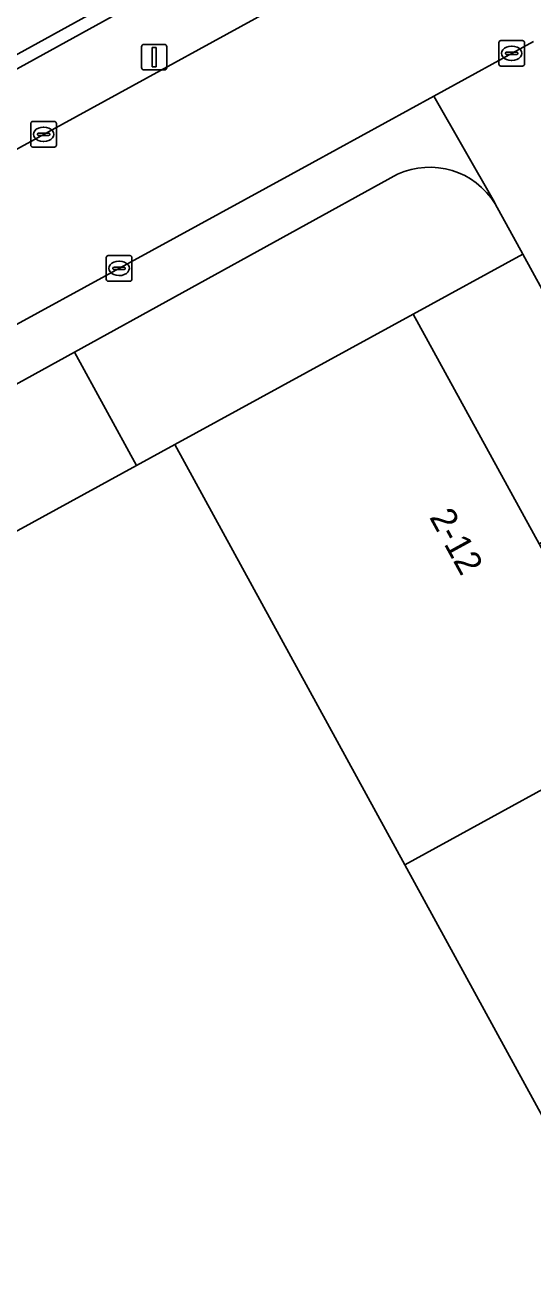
# Model space of a CAD drawing. Extents: x 158086 to 159499, y 382904 to 383981.
# Drawn here: x 159162.9 to 159182.76, y 383439.4 to 383488.74 of the extents above; entities that cross this region are included whole.
import ezdxf

# ---------------------------------------------------------------- set-up
doc = ezdxf.new("R2010")
doc.units = 0
for name, color, linetype in [('IMGEO_Berm_groen', 7, 'Continuous'), ('IMGEO_Groenvoorziening', 7, 'Continuous'), ('IMGEO_Haag', 7, 'Continuous'), ('IMGEO_Kolk', 7, 'Continuous'), ('IMGEO_Lichtmast', 7, 'Continuous'), ('IMGEO_Pand', 7, 'Continuous'), ('IMGEO_Pand_nummerreeks', 7, 'Continuous'), ('IMGEO_Rijbaan_lokaal_open', 7, 'Continuous'), ('IMGEO_Voetpad_open', 7, 'Continuous')]:
    doc.layers.add(name, color=color, linetype=linetype)

msp = doc.modelspace()

# ---------------------------------------------------------------- linework, layer by layer
at = {"layer": 'IMGEO_Berm_groen'}
msp.add_lwpolyline([(159178.457, 383492.598), (159175.836, 383497.482), (159129.88, 383472.147), (159130.927, 383470.172), (159171.031, 383492.266), (159171.316, 383491.852), (159131.162, 383469.73), (159132.395, 383467.404), (159159.962, 383482.46)], close=True, dxfattribs=at)
at = {"layer": 'IMGEO_Groenvoorziening'}
for points in [[(159130.927, 383470.172), (159131.162, 383469.73), (159171.316, 383491.852), (159171.031, 383492.266)], [(159182.364, 383479.775), (159178.083, 383477.432), (159183.002, 383468.442), (159185.049, 383469.563), (159185.962, 383467.893), (159188.197, 383469.116)], [(159177.749, 383455.874), (159168.749, 383472.323), (159167.257, 383471.507), (159138.685, 383455.867), (159156.179, 383424), (159168.147, 383428.719), (159172.369, 383431.043), (159178.126, 383420.58), (159195.281, 383429.928), (159193.836, 383432.568), (159191.27, 383431.164), (159186.763, 383439.402)]]:
    msp.add_lwpolyline(points, close=True, dxfattribs=at)
for points in [[(159177.469, 383482.9), (159164.829, 383475.941), (159167.257, 383471.507), (159168.749, 383472.323), (159178.083, 383477.432), (159182.364, 383479.775), (159181.286, 383481.746)], [(159137.818, 383457.446), (159138.685, 383455.867), (159167.257, 383471.507), (159164.829, 383475.941), (159138.845, 383461.634)]]:
    msp.add_lwpolyline(points, dxfattribs=at)
msp.add_arc((159178.73, 383480.181), 2.997, 31.4761, 114.8804, dxfattribs=at)
at = {"layer": 'IMGEO_Haag'}
msp.add_lwpolyline([(159130.927, 383470.172), (159131.162, 383469.73), (159171.316, 383491.852), (159171.031, 383492.266)], close=True, dxfattribs=at)
at = {"layer": 'IMGEO_Kolk'}
for p, q in [((159181.432, 383487.209), (159181.432, 383488.061)), ((159181.507, 383488.135), (159182.359, 383488.135)), ((159182.433, 383488.061), (159182.433, 383487.209)), ((159181.691, 383487.629), (159181.691, 383487.641)), ((159182.129, 383487.592), (159181.731, 383487.592)), ((159181.734, 383487.678), (159182.132, 383487.678)), ((159181.92, 383487.915), (159181.945, 383487.915)), ((159182.175, 383487.641), (159182.175, 383487.629)), ((159182.359, 383487.135), (159181.507, 383487.135)), ((159181.943, 383487.355), (159181.918, 383487.355)), ((159163.117, 383484.041), (159163.117, 383484.893)), ((159163.192, 383484.967), (159164.044, 383484.967)), ((159163.605, 383484.747), (159163.63, 383484.747)), ((159164.118, 383484.893), (159164.118, 383484.041)), ((159163.376, 383484.461), (159163.376, 383484.473)), ((159163.814, 383484.424), (159163.416, 383484.424)), ((159163.419, 383484.51), (159163.817, 383484.51)), ((159163.628, 383484.187), (159163.603, 383484.187)), ((159163.86, 383484.473), (159163.86, 383484.461)), ((159164.044, 383483.967), (159163.192, 383483.967)), ((159166.07, 383478.791), (159166.07, 383479.643)), ((159166.145, 383479.717), (159166.997, 383479.717)), ((159167.071, 383479.643), (159167.071, 383478.791)), ((159166.329, 383479.211), (159166.329, 383479.223)), ((159166.767, 383479.174), (159166.369, 383479.174)), ((159166.372, 383479.26), (159166.77, 383479.26)), ((159166.558, 383479.497), (159166.583, 383479.497)), ((159166.813, 383479.223), (159166.813, 383479.211)), ((159166.997, 383478.717), (159166.145, 383478.717)), ((159166.581, 383478.937), (159166.556, 383478.937))]:
    msp.add_line(p, q, dxfattribs=at)
for points in [[(159181.432, 383487.209), (159181.432, 383488.061)], [(159181.507, 383488.135), (159182.359, 383488.135)], [(159182.433, 383488.061), (159182.433, 383487.209)], [(159182.359, 383487.135), (159181.507, 383487.135)], [(159163.117, 383484.041), (159163.117, 383484.893)], [(159163.192, 383484.967), (159164.044, 383484.967)], [(159164.118, 383484.893), (159164.118, 383484.041)], [(159164.044, 383483.967), (159163.192, 383483.967)], [(159166.07, 383478.791), (159166.07, 383479.643)], [(159166.145, 383479.717), (159166.997, 383479.717)], [(159167.071, 383479.643), (159167.071, 383478.791)], [(159166.997, 383478.717), (159166.145, 383478.717)]]:
    msp.add_lwpolyline(points, dxfattribs=at)
for centre, radius, start, end in [((159181.509, 383488.059), 0.0765, 91.552, 178.448), ((159181.509, 383488.059), 0.0765, 91.552, 178.448), ((159182.357, 383488.059), 0.0765, 1.552, 88.448), ((159182.357, 383488.059), 0.0765, 1.552, 88.448), ((159181.731, 383487.638), 0.0403, 85.8775, 175.7526), ((159181.728, 383487.628), 0.0366, 178.938, 274.7102), ((159182.132, 383487.635), 0.043, 264.8664, 352.4533), ((159182.136, 383487.64), 0.0386, 1.7309, 96.639), ((159181.509, 383487.211), 0.0765, 181.552, 268.448), ((159181.509, 383487.211), 0.0765, 181.552, 268.448), ((159182.357, 383487.211), 0.0765, 271.552, 358.448), ((159182.357, 383487.211), 0.0765, 271.552, 358.448), ((159163.194, 383484.891), 0.0765, 91.552, 178.448), ((159163.194, 383484.891), 0.0765, 91.552, 178.448), ((159164.042, 383484.891), 0.0765, 1.552, 88.448), ((159164.042, 383484.891), 0.0765, 1.552, 88.448), ((159163.416, 383484.47), 0.0403, 85.8775, 175.7526), ((159163.413, 383484.46), 0.0366, 178.938, 274.7102), ((159163.817, 383484.467), 0.043, 264.8664, 352.4533), ((159163.821, 383484.472), 0.0386, 1.7309, 96.639), ((159163.194, 383484.043), 0.0765, 181.552, 268.448), ((159163.194, 383484.043), 0.0765, 181.552, 268.448), ((159164.042, 383484.043), 0.0765, 271.552, 358.448), ((159164.042, 383484.043), 0.0765, 271.552, 358.448), ((159166.147, 383479.641), 0.0765, 91.552, 178.448), ((159166.147, 383479.641), 0.0765, 91.552, 178.448), ((159166.995, 383479.641), 0.0765, 1.552, 88.448), ((159166.995, 383479.641), 0.0765, 1.552, 88.448), ((159166.369, 383479.22), 0.0403, 85.8775, 175.7526), ((159166.366, 383479.21), 0.0366, 178.938, 274.7102), ((159166.77, 383479.217), 0.043, 264.8664, 352.4533), ((159166.774, 383479.222), 0.0386, 1.7309, 96.639), ((159166.147, 383478.793), 0.0765, 181.552, 268.448), ((159166.147, 383478.793), 0.0765, 181.552, 268.448), ((159166.995, 383478.793), 0.0765, 271.552, 358.448), ((159166.995, 383478.793), 0.0765, 271.552, 358.448)]:
    msp.add_arc(centre, radius, start, end, dxfattribs=at)
for centre, major_axis, ratio, start_param, end_param in [((159181.919, 383487.635), (-0.387, 0.002), 0.722429, 4.712389, 7.853982), ((159181.944, 383487.635), (-0.39, 0.002), 0.717154, 1.570796, 4.712389), ((159163.604, 383484.467), (-0.387, 0.002), 0.722429, 4.712389, 7.853982), ((159163.629, 383484.467), (-0.39, 0.002), 0.717154, 1.570796, 4.712389), ((159166.557, 383479.217), (-0.387, 0.002), 0.722429, 4.712389, 7.853982), ((159166.582, 383479.217), (-0.39, 0.002), 0.717154, 1.570796, 4.712389)]:
    msp.add_ellipse(centre, major_axis=major_axis, ratio=ratio, start_param=start_param, end_param=end_param, dxfattribs=at)
at = {"layer": 'IMGEO_Lichtmast'}
for p, q in [((159167.45, 383487.087), (159167.45, 383487.887)), ((159167.45, 383487.887), (159167.45, 383487.087)), ((159167.55, 383487.987), (159168.34, 383487.987)), ((159168.34, 383487.987), (159167.55, 383487.987)), ((159168.44, 383487.887), (159168.44, 383487.087)), ((159168.44, 383487.087), (159168.44, 383487.887)), ((159168.34, 383486.987), (159167.55, 383486.987)), ((159167.55, 383486.987), (159168.34, 383486.987))]:
    msp.add_line(p, q, dxfattribs=at)
msp.add_lwpolyline([(159167.87, 383487.862), (159168.02, 383487.862), (159168.02, 383487.112), (159167.87, 383487.112), (159167.87, 383487.862)], dxfattribs=at)
for centre, start, end in [((159167.55, 383487.887), 90, 180), ((159167.55, 383487.887), 90, 180), ((159168.34, 383487.887), 0, 90), ((159168.34, 383487.887), 360, 90), ((159167.55, 383487.087), 180, 270), ((159167.55, 383487.087), 180, 270), ((159168.34, 383487.087), 270, 0), ((159168.34, 383487.087), 270, 0)]:
    msp.add_arc(centre, 0.1, start, end, dxfattribs=at)
at = {"layer": 'IMGEO_Pand'}
for points in [[(159183.002, 383468.442), (159178.083, 383477.432), (159168.749, 383472.323), (159177.749, 383455.874), (159187.083, 383460.983), (159184.726, 383465.292)], [(159191.612, 383452.706), (159187.083, 383460.983), (159177.749, 383455.874), (159186.763, 383439.402), (159196.098, 383444.509), (159194.934, 383446.636), (159193.146, 383449.903)]]:
    msp.add_lwpolyline(points, close=True, dxfattribs=at)
at = {"layer": 'IMGEO_Rijbaan_lokaal_open'}
msp.add_lwpolyline([(159181.432, 383494.207), (159181.267, 383494.139), (159178.457, 383492.598), (159159.962, 383482.46), (159132.395, 383467.404), (159129.236, 383465.663), (159114.159, 383457.354), (159095.667, 383447.27), (159093.443, 383446.022), (159085.95, 383441.817), (159088.799, 383436.495), (159096.852, 383440.893), (159102.226, 383443.888), (159128.116, 383458.137), (159132.52, 383460.512), (159154.456, 383472.606), (159174.13, 383483.344), (159178.88, 383485.957), (159182.784, 383488.104)], dxfattribs=at)
at = {"layer": 'IMGEO_Voetpad_open'}
for points in [[(159182.784, 383488.104), (159178.88, 383485.957), (159181.26, 383481.809), (159181.286, 383481.746), (159182.364, 383479.775), (159188.197, 383469.116), (159189.008, 383467.634), (159196.663, 383453.644), (159197.428, 383452.246), (159199.708, 383448.079), (159202.854, 383442.33), (159205.103, 383438.219)], [(159181.286, 383481.746), (159181.26, 383481.809), (159178.88, 383485.957), (159174.13, 383483.344), (159154.456, 383472.606), (159132.52, 383460.512), (159128.116, 383458.137), (159102.226, 383443.888), (159096.852, 383440.893)], [(159138.845, 383461.634), (159164.829, 383475.941), (159177.469, 383482.9)]]:
    msp.add_lwpolyline(points, dxfattribs=at)
msp.add_arc((159178.73, 383480.181), 2.997, 31.4761, 114.8804, dxfattribs=at)

# ---------------------------------------------------------------- texts
at = {"layer": 'IMGEO_Pand_nummerreeks'}
msp.add_text('2-12', height=1, rotation=298.6878, dxfattribs=at).set_placement((159178.693, 383469.483))

doc.saveas('drawing.dxf')
